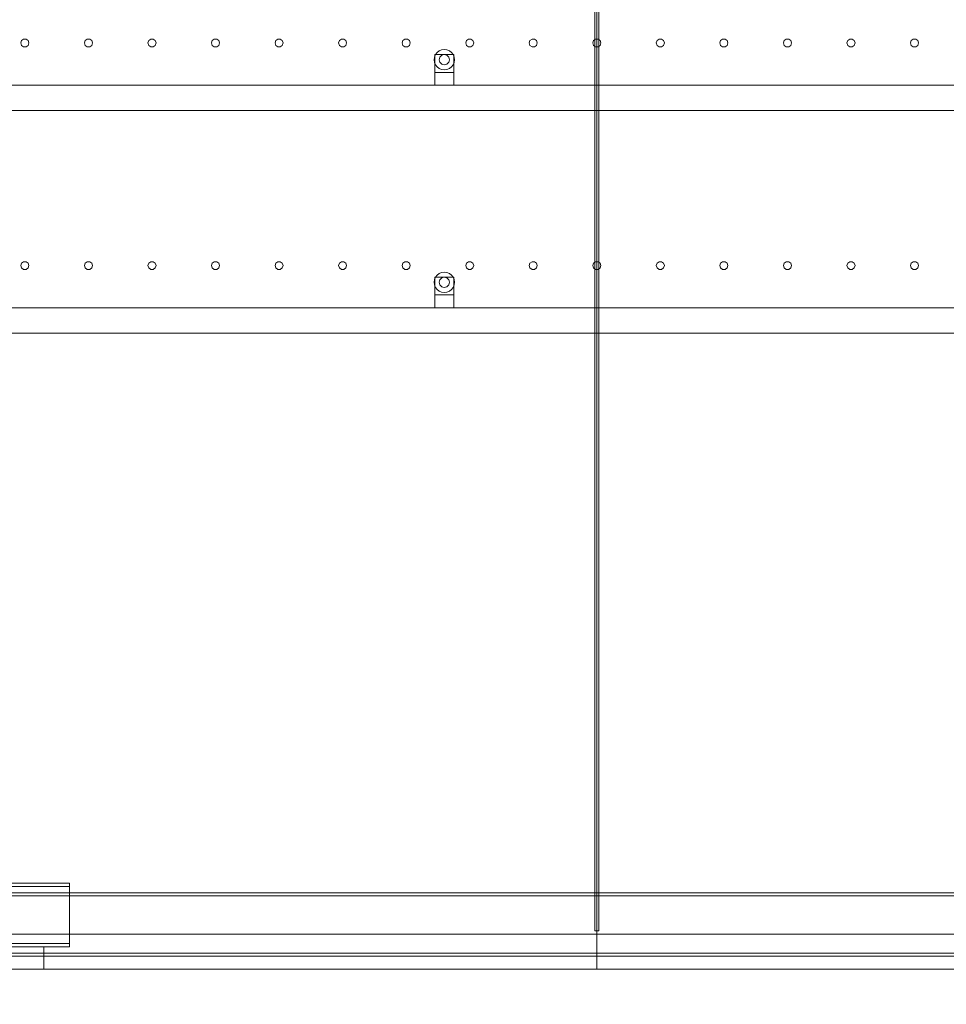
# Model space of a CAD drawing. Header units: millimetres. Extents: x -4395 to 65662, y -65530 to 6847.
# Tile 946 of 1034: x 47553 to 49011, y -55 to 1493. Entities that reach past the tile are written whole.
import ezdxf

# ---------------------------------------------------------------- set-up
doc = ezdxf.new("R2010")
doc.units = ezdxf.units.MM
for name, color, linetype, lineweight in [('COTAS_O', 1, 'Continuous', 0), ('COTAS_P', 1, 'Continuous', 0), ('lateral_secador', 7, 'Continuous', 0)]:
    doc.layers.add(name, color=color, linetype=linetype, lineweight=lineweight)
doc.dimstyles.new('R19_100', dxfattribs={"dimtxt": 250, "dimasz": 150, "dimexe": 150, "dimexo": 80, "dimgap": 100, "dimtad": 1, "dimtih": 1, "dimtoh": 1, "dimdsep": 46, "dimcen": 0.09, "dimadec": 0, "dimazin": 0, "dimtfac": 1, "dimtdec": 4, "dimtofl": 0, "dimtmove": 0, "dimatfit": 3, "dimfxl": 1, "dimtolj": 1, "dimtzin": 0, "dimarcsym": 0})

# ---------------------------------------------------------------- blocks, each defined once
blk = doc.blocks.new('DIM_R33_28')
at = {"layer": 'COTAS_O'}
for p, q in [((40461.1, 0), (40461.1, -900)), ((60461.1, 0), (60461.1, -900)), ((40461.1, -900), (40611.1, -855)), ((60461.1, -900), (60311.1, -855)), ((40461.1, -900), (60461.1, -900)), ((40461.1, -900), (40611.1, -945)), ((60461.1, -900), (60311.1, -945))]:
    blk.add_line(p, q, dxfattribs=at)
blk.add_text('20000 O', height=250, dxfattribs=at).set_placement((50461.1, -800))
blk = doc.blocks.new('DIM_R33_30')
at = {"layer": 'COTAS_P'}
for p, q in [((112.7, 0), (112.7, -2500)), ((65298.1, 0), (65298.1, -2500)), ((112.7, -2500), (262.7, -2455)), ((65298.1, -2500), (65148.1, -2455)), ((112.7, -2500), (65298.1, -2500)), ((112.7, -2500), (262.7, -2545)), ((65298.1, -2500), (65148.1, -2545))]:
    blk.add_line(p, q, dxfattribs=at)
blk.add_text('65185.39 P', height=250, dxfattribs=at).set_placement((32705.4, -2400))

msp = doc.modelspace()

# ---------------------------------------------------------------- linework, layer by layer
at = {"layer": 'lateral_secador'}
for p, q in [((48458.134, 2925), (48458.134, 60)), ((48461.134, 0), (48461.134, 2925)), ((48464.134, 60), (48464.134, 2925)), ((47555.997, 1460.082), (47554.784, 1456.35)), ((47554.784, 1456.35), (47555.997, 1452.618)), ((47559.172, 1462.389), (47555.997, 1460.082)), ((47563.096, 1462.389), (47559.172, 1462.389)), ((47566.271, 1460.082), (47563.096, 1462.389)), ((47567.484, 1456.35), (47566.271, 1460.082)), ((47566.271, 1452.618), (47567.484, 1456.35)), ((47655.997, 1460.082), (47654.784, 1456.35)), ((47654.784, 1456.35), (47655.997, 1452.618)), ((47659.172, 1462.389), (47655.997, 1460.082)), ((47663.096, 1462.389), (47659.172, 1462.389)), ((47666.271, 1460.082), (47663.096, 1462.389)), ((47667.484, 1456.35), (47666.271, 1460.082)), ((47666.271, 1452.618), (47667.484, 1456.35)), ((47755.997, 1460.082), (47754.784, 1456.35)), ((47754.784, 1456.35), (47755.997, 1452.618)), ((47759.172, 1462.389), (47755.997, 1460.082)), ((47763.096, 1462.389), (47759.172, 1462.389)), ((47766.271, 1460.082), (47763.096, 1462.389)), ((47767.484, 1456.35), (47766.271, 1460.082)), ((47766.271, 1452.618), (47767.484, 1456.35)), ((47855.997, 1460.082), (47854.784, 1456.35)), ((47854.784, 1456.35), (47855.997, 1452.618)), ((47859.172, 1462.389), (47855.997, 1460.082)), ((47863.096, 1462.389), (47859.172, 1462.389)), ((47866.271, 1460.082), (47863.096, 1462.389)), ((47867.484, 1456.35), (47866.271, 1460.082)), ((47866.271, 1452.618), (47867.484, 1456.35)), ((47955.997, 1460.082), (47954.784, 1456.35)), ((47954.784, 1456.35), (47955.997, 1452.618)), ((47959.172, 1462.389), (47955.997, 1460.082)), ((47963.096, 1462.389), (47959.172, 1462.389)), ((47966.271, 1460.082), (47963.096, 1462.389)), ((47967.484, 1456.35), (47966.271, 1460.082)), ((47966.271, 1452.618), (47967.484, 1456.35)), ((48055.997, 1460.082), (48054.784, 1456.35)), ((48054.784, 1456.35), (48055.997, 1452.618)), ((48059.172, 1462.389), (48055.997, 1460.082)), ((48063.096, 1462.389), (48059.172, 1462.389)), ((48066.271, 1460.082), (48063.096, 1462.389)), ((48067.484, 1456.35), (48066.271, 1460.082)), ((48066.271, 1452.618), (48067.484, 1456.35)), ((48155.997, 1460.082), (48154.784, 1456.35)), ((48154.784, 1456.35), (48155.997, 1452.618)), ((48159.172, 1462.389), (48155.997, 1460.082)), ((48163.096, 1462.389), (48159.172, 1462.389)), ((48166.271, 1460.082), (48163.096, 1462.389)), ((48167.484, 1456.35), (48166.271, 1460.082)), ((48166.271, 1452.618), (48167.484, 1456.35)), ((48255.997, 1460.082), (48254.784, 1456.35)), ((48254.784, 1456.35), (48255.997, 1452.618)), ((48259.172, 1462.389), (48255.997, 1460.082)), ((48263.096, 1462.389), (48259.172, 1462.389)), ((48266.271, 1460.082), (48263.096, 1462.389)), ((48267.484, 1456.35), (48266.271, 1460.082)), ((48266.271, 1452.618), (48267.484, 1456.35)), ((48355.997, 1460.082), (48354.784, 1456.35)), ((48354.784, 1456.35), (48355.997, 1452.618)), ((48359.172, 1462.389), (48355.997, 1460.082)), ((48363.096, 1462.389), (48359.172, 1462.389)), ((48366.271, 1460.082), (48363.096, 1462.389)), ((48367.484, 1456.35), (48366.271, 1460.082)), ((48366.271, 1452.618), (48367.484, 1456.35)), ((48455.997, 1460.082), (48454.784, 1456.35)), ((48454.784, 1456.35), (48455.997, 1452.618)), ((48459.172, 1462.389), (48455.997, 1460.082)), ((48463.096, 1462.389), (48459.172, 1462.389)), ((48466.271, 1460.082), (48463.096, 1462.389)), ((48467.484, 1456.35), (48466.271, 1460.082)), ((48466.271, 1452.618), (48467.484, 1456.35)), ((48555.997, 1460.082), (48554.784, 1456.35)), ((48554.784, 1456.35), (48555.997, 1452.618)), ((48559.172, 1462.389), (48555.997, 1460.082)), ((48563.096, 1462.389), (48559.172, 1462.389)), ((48566.271, 1460.082), (48563.096, 1462.389)), ((48567.484, 1456.35), (48566.271, 1460.082)), ((48566.271, 1452.618), (48567.484, 1456.35)), ((48655.997, 1460.082), (48654.784, 1456.35)), ((48654.784, 1456.35), (48655.997, 1452.618)), ((48659.172, 1462.389), (48655.997, 1460.082)), ((48663.096, 1462.389), (48659.172, 1462.389)), ((48666.271, 1460.082), (48663.096, 1462.389)), ((48667.484, 1456.35), (48666.271, 1460.082)), ((48666.271, 1452.618), (48667.484, 1456.35)), ((48755.997, 1460.082), (48754.784, 1456.35)), ((48754.784, 1456.35), (48755.997, 1452.618)), ((48759.172, 1462.389), (48755.997, 1460.082)), ((48763.096, 1462.389), (48759.172, 1462.389)), ((48766.271, 1460.082), (48763.096, 1462.389)), ((48767.484, 1456.35), (48766.271, 1460.082)), ((48766.271, 1452.618), (48767.484, 1456.35)), ((48855.997, 1460.082), (48854.784, 1456.35)), ((48854.784, 1456.35), (48855.997, 1452.618)), ((48859.172, 1462.389), (48855.997, 1460.082)), ((48863.096, 1462.389), (48859.172, 1462.389)), ((48866.271, 1460.082), (48863.096, 1462.389)), ((48867.484, 1456.35), (48866.271, 1460.082)), ((48866.271, 1452.618), (48867.484, 1456.35)), ((48955.997, 1460.082), (48954.784, 1456.35)), ((48954.784, 1456.35), (48955.997, 1452.618)), ((48959.172, 1462.389), (48955.997, 1460.082)), ((48963.096, 1462.389), (48959.172, 1462.389)), ((48966.271, 1460.082), (48963.096, 1462.389)), ((48967.484, 1456.35), (48966.271, 1460.082)), ((48966.271, 1452.618), (48967.484, 1456.35)), ((47555.997, 1452.618), (47559.172, 1450.311)), ((47559.172, 1450.311), (47563.096, 1450.311)), ((47563.096, 1450.311), (47566.271, 1452.618)), ((47655.997, 1452.618), (47659.172, 1450.311)), ((47659.172, 1450.311), (47663.096, 1450.311)), ((47663.096, 1450.311), (47666.271, 1452.618)), ((47755.997, 1452.618), (47759.172, 1450.311)), ((47759.172, 1450.311), (47763.096, 1450.311)), ((47763.096, 1450.311), (47766.271, 1452.618)), ((47855.997, 1452.618), (47859.172, 1450.311)), ((47859.172, 1450.311), (47863.096, 1450.311)), ((47863.096, 1450.311), (47866.271, 1452.618)), ((47955.997, 1452.618), (47959.172, 1450.311)), ((47959.172, 1450.311), (47963.096, 1450.311)), ((47963.096, 1450.311), (47966.271, 1452.618)), ((48055.997, 1452.618), (48059.172, 1450.311)), ((48059.172, 1450.311), (48063.096, 1450.311)), ((48063.096, 1450.311), (48066.271, 1452.618)), ((48155.997, 1452.618), (48159.172, 1450.311)), ((48159.172, 1450.311), (48163.096, 1450.311)), ((48163.096, 1450.311), (48166.271, 1452.618)), ((48209.82, 1441.314), (48207.277, 1438)), ((48213.134, 1443.856), (48209.82, 1441.314)), ((48216.993, 1445.455), (48213.134, 1443.856)), ((48221.134, 1446), (48216.993, 1445.455)), ((48225.275, 1445.455), (48221.134, 1446)), ((48229.134, 1443.856), (48225.275, 1445.455)), ((48232.448, 1441.314), (48229.134, 1443.856)), ((48234.99, 1438), (48232.448, 1441.314)), ((48255.997, 1452.618), (48259.172, 1450.311)), ((48259.172, 1450.311), (48263.096, 1450.311)), ((48263.096, 1450.311), (48266.271, 1452.618)), ((48355.997, 1452.618), (48359.172, 1450.311)), ((48359.172, 1450.311), (48363.096, 1450.311)), ((48363.096, 1450.311), (48366.271, 1452.618)), ((48455.997, 1452.618), (48459.172, 1450.311)), ((48459.172, 1450.311), (48463.096, 1450.311)), ((48463.096, 1450.311), (48466.271, 1452.618)), ((48555.997, 1452.618), (48559.172, 1450.311)), ((48559.172, 1450.311), (48563.096, 1450.311)), ((48563.096, 1450.311), (48566.271, 1452.618)), ((48655.997, 1452.618), (48659.172, 1450.311)), ((48659.172, 1450.311), (48663.096, 1450.311)), ((48663.096, 1450.311), (48666.271, 1452.618)), ((48755.997, 1452.618), (48759.172, 1450.311)), ((48759.172, 1450.311), (48763.096, 1450.311)), ((48763.096, 1450.311), (48766.271, 1452.618)), ((48855.997, 1452.618), (48859.172, 1450.311)), ((48859.172, 1450.311), (48863.096, 1450.311)), ((48863.096, 1450.311), (48866.271, 1452.618)), ((48955.997, 1452.618), (48959.172, 1450.311)), ((48959.172, 1450.311), (48963.096, 1450.311)), ((48963.096, 1450.311), (48966.271, 1452.618)), ((48205.679, 1434.141), (48205.134, 1430)), ((48205.134, 1430), (48205.679, 1425.859)), ((48207.277, 1438), (48205.679, 1434.141)), ((48205.679, 1425.859), (48207.277, 1422)), ((48206.134, 1438), (48236.134, 1438)), ((48206.134, 1438), (48206.134, 1410)), ((48213.406, 1432.071), (48213.134, 1430)), ((48213.134, 1430), (48213.406, 1427.929)), ((48214.206, 1434), (48213.406, 1432.071)), ((48213.406, 1427.929), (48214.206, 1426)), ((48215.477, 1435.657), (48214.206, 1434)), ((48214.206, 1426), (48215.477, 1424.343)), ((48217.134, 1436.928), (48215.477, 1435.657)), ((48219.063, 1437.727), (48217.134, 1436.928)), ((48221.134, 1438), (48219.063, 1437.727)), ((48223.204, 1437.727), (48221.134, 1438)), ((48225.134, 1436.928), (48223.204, 1437.727)), ((48226.791, 1435.657), (48225.134, 1436.928)), ((48228.062, 1434), (48226.791, 1435.657)), ((48226.791, 1424.343), (48228.062, 1426)), ((48228.861, 1432.071), (48228.062, 1434)), ((48228.062, 1426), (48228.861, 1427.929)), ((48229.134, 1430), (48228.861, 1432.071)), ((48228.861, 1427.929), (48229.134, 1430)), ((48236.589, 1434.141), (48234.99, 1438)), ((48234.99, 1422), (48236.589, 1425.859)), ((48236.134, 1410), (48236.134, 1438)), ((48237.134, 1430), (48236.589, 1434.141)), ((48236.589, 1425.859), (48237.134, 1430)), ((48206.134, 1410), (48236.134, 1410)), ((48206.134, 1410), (48206.134, 1390)), ((48207.277, 1422), (48209.82, 1418.686)), ((48209.82, 1418.686), (48213.134, 1416.144)), ((48213.134, 1416.144), (48216.993, 1414.545)), ((48215.477, 1424.343), (48217.134, 1423.072)), ((48216.993, 1414.545), (48221.134, 1414)), ((48217.134, 1423.072), (48219.063, 1422.273)), ((48219.063, 1422.273), (48221.134, 1422)), ((48221.134, 1422), (48223.204, 1422.273)), ((48221.134, 1414), (48225.275, 1414.545)), ((48223.204, 1422.273), (48225.134, 1423.072)), ((48225.134, 1423.072), (48226.791, 1424.343)), ((48225.275, 1414.545), (48229.134, 1416.144)), ((48229.134, 1416.144), (48232.448, 1418.686)), ((48232.448, 1418.686), (48234.99, 1422)), ((48236.134, 1390), (48236.134, 1410)), ((40811.134, 1390), (60111.134, 1390)), ((48206.134, 1390), (48236.134, 1390)), ((40811.134, 1350), (60111.134, 1350)), ((47555.997, 1110.082), (47554.784, 1106.35)), ((47554.784, 1106.35), (47555.997, 1102.618)), ((47559.172, 1112.389), (47555.997, 1110.082)), ((47555.997, 1102.618), (47559.172, 1100.311)), ((47563.096, 1112.389), (47559.172, 1112.389)), ((47559.172, 1100.311), (47563.096, 1100.311)), ((47566.271, 1110.082), (47563.096, 1112.389)), ((47563.096, 1100.311), (47566.271, 1102.618)), ((47567.484, 1106.35), (47566.271, 1110.082)), ((47566.271, 1102.618), (47567.484, 1106.35)), ((47655.997, 1110.082), (47654.784, 1106.35)), ((47654.784, 1106.35), (47655.997, 1102.618)), ((47659.172, 1112.389), (47655.997, 1110.082)), ((47655.997, 1102.618), (47659.172, 1100.311)), ((47663.096, 1112.389), (47659.172, 1112.389)), ((47659.172, 1100.311), (47663.096, 1100.311)), ((47666.271, 1110.082), (47663.096, 1112.389)), ((47663.096, 1100.311), (47666.271, 1102.618)), ((47667.484, 1106.35), (47666.271, 1110.082)), ((47666.271, 1102.618), (47667.484, 1106.35)), ((47755.997, 1110.082), (47754.784, 1106.35)), ((47754.784, 1106.35), (47755.997, 1102.618)), ((47759.172, 1112.389), (47755.997, 1110.082)), ((47755.997, 1102.618), (47759.172, 1100.311)), ((47763.096, 1112.389), (47759.172, 1112.389)), ((47759.172, 1100.311), (47763.096, 1100.311)), ((47766.271, 1110.082), (47763.096, 1112.389)), ((47763.096, 1100.311), (47766.271, 1102.618)), ((47767.484, 1106.35), (47766.271, 1110.082)), ((47766.271, 1102.618), (47767.484, 1106.35)), ((47855.997, 1110.082), (47854.784, 1106.35)), ((47854.784, 1106.35), (47855.997, 1102.618)), ((47859.172, 1112.389), (47855.997, 1110.082)), ((47855.997, 1102.618), (47859.172, 1100.311)), ((47863.096, 1112.389), (47859.172, 1112.389)), ((47859.172, 1100.311), (47863.096, 1100.311)), ((47866.271, 1110.082), (47863.096, 1112.389)), ((47863.096, 1100.311), (47866.271, 1102.618)), ((47867.484, 1106.35), (47866.271, 1110.082)), ((47866.271, 1102.618), (47867.484, 1106.35)), ((47955.997, 1110.082), (47954.784, 1106.35)), ((47954.784, 1106.35), (47955.997, 1102.618)), ((47959.172, 1112.389), (47955.997, 1110.082)), ((47955.997, 1102.618), (47959.172, 1100.311)), ((47963.096, 1112.389), (47959.172, 1112.389)), ((47959.172, 1100.311), (47963.096, 1100.311)), ((47966.271, 1110.082), (47963.096, 1112.389)), ((47963.096, 1100.311), (47966.271, 1102.618)), ((47967.484, 1106.35), (47966.271, 1110.082)), ((47966.271, 1102.618), (47967.484, 1106.35)), ((48055.997, 1110.082), (48054.784, 1106.35)), ((48054.784, 1106.35), (48055.997, 1102.618)), ((48059.172, 1112.389), (48055.997, 1110.082)), ((48055.997, 1102.618), (48059.172, 1100.311)), ((48063.096, 1112.389), (48059.172, 1112.389)), ((48059.172, 1100.311), (48063.096, 1100.311)), ((48066.271, 1110.082), (48063.096, 1112.389)), ((48063.096, 1100.311), (48066.271, 1102.618)), ((48067.484, 1106.35), (48066.271, 1110.082)), ((48066.271, 1102.618), (48067.484, 1106.35)), ((48155.997, 1110.082), (48154.784, 1106.35)), ((48154.784, 1106.35), (48155.997, 1102.618)), ((48159.172, 1112.389), (48155.997, 1110.082)), ((48155.997, 1102.618), (48159.172, 1100.311)), ((48163.096, 1112.389), (48159.172, 1112.389)), ((48159.172, 1100.311), (48163.096, 1100.311)), ((48166.271, 1110.082), (48163.096, 1112.389)), ((48163.096, 1100.311), (48166.271, 1102.618)), ((48167.484, 1106.35), (48166.271, 1110.082)), ((48166.271, 1102.618), (48167.484, 1106.35)), ((48255.997, 1110.082), (48254.784, 1106.35)), ((48254.784, 1106.35), (48255.997, 1102.618)), ((48259.172, 1112.389), (48255.997, 1110.082)), ((48255.997, 1102.618), (48259.172, 1100.311)), ((48263.096, 1112.389), (48259.172, 1112.389)), ((48259.172, 1100.311), (48263.096, 1100.311)), ((48266.271, 1110.082), (48263.096, 1112.389)), ((48263.096, 1100.311), (48266.271, 1102.618)), ((48267.484, 1106.35), (48266.271, 1110.082)), ((48266.271, 1102.618), (48267.484, 1106.35)), ((48355.997, 1110.082), (48354.784, 1106.35)), ((48354.784, 1106.35), (48355.997, 1102.618)), ((48359.172, 1112.389), (48355.997, 1110.082)), ((48355.997, 1102.618), (48359.172, 1100.311)), ((48363.096, 1112.389), (48359.172, 1112.389)), ((48359.172, 1100.311), (48363.096, 1100.311)), ((48366.271, 1110.082), (48363.096, 1112.389)), ((48363.096, 1100.311), (48366.271, 1102.618)), ((48367.484, 1106.35), (48366.271, 1110.082)), ((48366.271, 1102.618), (48367.484, 1106.35)), ((48455.997, 1110.082), (48454.784, 1106.35)), ((48454.784, 1106.35), (48455.997, 1102.618)), ((48459.172, 1112.389), (48455.997, 1110.082)), ((48455.997, 1102.618), (48459.172, 1100.311)), ((48463.096, 1112.389), (48459.172, 1112.389)), ((48459.172, 1100.311), (48463.096, 1100.311)), ((48466.271, 1110.082), (48463.096, 1112.389)), ((48463.096, 1100.311), (48466.271, 1102.618)), ((48467.484, 1106.35), (48466.271, 1110.082)), ((48466.271, 1102.618), (48467.484, 1106.35)), ((48555.997, 1110.082), (48554.784, 1106.35)), ((48554.784, 1106.35), (48555.997, 1102.618)), ((48559.172, 1112.389), (48555.997, 1110.082)), ((48555.997, 1102.618), (48559.172, 1100.311)), ((48563.096, 1112.389), (48559.172, 1112.389)), ((48559.172, 1100.311), (48563.096, 1100.311)), ((48566.271, 1110.082), (48563.096, 1112.389)), ((48563.096, 1100.311), (48566.271, 1102.618)), ((48567.484, 1106.35), (48566.271, 1110.082)), ((48566.271, 1102.618), (48567.484, 1106.35)), ((48655.997, 1110.082), (48654.784, 1106.35)), ((48654.784, 1106.35), (48655.997, 1102.618)), ((48659.172, 1112.389), (48655.997, 1110.082)), ((48655.997, 1102.618), (48659.172, 1100.311)), ((48663.096, 1112.389), (48659.172, 1112.389)), ((48659.172, 1100.311), (48663.096, 1100.311)), ((48666.271, 1110.082), (48663.096, 1112.389)), ((48663.096, 1100.311), (48666.271, 1102.618)), ((48667.484, 1106.35), (48666.271, 1110.082)), ((48666.271, 1102.618), (48667.484, 1106.35)), ((48755.997, 1110.082), (48754.784, 1106.35)), ((48754.784, 1106.35), (48755.997, 1102.618)), ((48759.172, 1112.389), (48755.997, 1110.082)), ((48755.997, 1102.618), (48759.172, 1100.311)), ((48763.096, 1112.389), (48759.172, 1112.389)), ((48759.172, 1100.311), (48763.096, 1100.311)), ((48766.271, 1110.082), (48763.096, 1112.389)), ((48763.096, 1100.311), (48766.271, 1102.618)), ((48767.484, 1106.35), (48766.271, 1110.082)), ((48766.271, 1102.618), (48767.484, 1106.35)), ((48855.997, 1110.082), (48854.784, 1106.35)), ((48854.784, 1106.35), (48855.997, 1102.618)), ((48859.172, 1112.389), (48855.997, 1110.082)), ((48855.997, 1102.618), (48859.172, 1100.311)), ((48863.096, 1112.389), (48859.172, 1112.389)), ((48859.172, 1100.311), (48863.096, 1100.311)), ((48866.271, 1110.082), (48863.096, 1112.389)), ((48863.096, 1100.311), (48866.271, 1102.618)), ((48867.484, 1106.35), (48866.271, 1110.082)), ((48866.271, 1102.618), (48867.484, 1106.35)), ((48955.997, 1110.082), (48954.784, 1106.35)), ((48954.784, 1106.35), (48955.997, 1102.618)), ((48959.172, 1112.389), (48955.997, 1110.082)), ((48955.997, 1102.618), (48959.172, 1100.311)), ((48963.096, 1112.389), (48959.172, 1112.389)), ((48959.172, 1100.311), (48963.096, 1100.311)), ((48966.271, 1110.082), (48963.096, 1112.389)), ((48963.096, 1100.311), (48966.271, 1102.618)), ((48967.484, 1106.35), (48966.271, 1110.082)), ((48966.271, 1102.618), (48967.484, 1106.35)), ((48205.679, 1084.141), (48205.134, 1080)), ((48207.277, 1088), (48205.679, 1084.141)), ((48206.134, 1088), (48236.134, 1088)), ((48206.134, 1088), (48206.134, 1060)), ((48209.82, 1091.314), (48207.277, 1088)), ((48213.134, 1093.856), (48209.82, 1091.314)), ((48216.993, 1095.455), (48213.134, 1093.856)), ((48214.206, 1084), (48213.406, 1082.071)), ((48215.477, 1085.657), (48214.206, 1084)), ((48217.134, 1086.928), (48215.477, 1085.657)), ((48221.134, 1096), (48216.993, 1095.455)), ((48219.063, 1087.727), (48217.134, 1086.928)), ((48221.134, 1088), (48219.063, 1087.727)), ((48225.275, 1095.455), (48221.134, 1096)), ((48223.204, 1087.727), (48221.134, 1088)), ((48225.134, 1086.928), (48223.204, 1087.727)), ((48226.791, 1085.657), (48225.134, 1086.928)), ((48229.134, 1093.856), (48225.275, 1095.455)), ((48228.062, 1084), (48226.791, 1085.657)), ((48228.861, 1082.071), (48228.062, 1084)), ((48232.448, 1091.314), (48229.134, 1093.856)), ((48234.99, 1088), (48232.448, 1091.314)), ((48236.589, 1084.141), (48234.99, 1088)), ((48236.134, 1060), (48236.134, 1088)), ((48237.134, 1080), (48236.589, 1084.141)), ((48205.134, 1080), (48205.679, 1075.859)), ((48205.679, 1075.859), (48207.277, 1072)), ((48207.277, 1072), (48209.82, 1068.686)), ((48209.82, 1068.686), (48213.134, 1066.144)), ((48213.406, 1082.071), (48213.134, 1080)), ((48213.134, 1080), (48213.406, 1077.929)), ((48213.406, 1077.929), (48214.206, 1076)), ((48214.206, 1076), (48215.477, 1074.343)), ((48215.477, 1074.343), (48217.134, 1073.072)), ((48217.134, 1073.072), (48219.063, 1072.273)), ((48219.063, 1072.273), (48221.134, 1072)), ((48221.134, 1072), (48223.204, 1072.273)), ((48223.204, 1072.273), (48225.134, 1073.072)), ((48225.134, 1073.072), (48226.791, 1074.343)), ((48226.791, 1074.343), (48228.062, 1076)), ((48228.062, 1076), (48228.861, 1077.929)), ((48229.134, 1080), (48228.861, 1082.071)), ((48228.861, 1077.929), (48229.134, 1080)), ((48229.134, 1066.144), (48232.448, 1068.686)), ((48232.448, 1068.686), (48234.99, 1072)), ((48234.99, 1072), (48236.589, 1075.859)), ((48236.589, 1075.859), (48237.134, 1080)), ((48206.134, 1060), (48236.134, 1060)), ((48206.134, 1060), (48206.134, 1040)), ((48213.134, 1066.144), (48216.993, 1064.545)), ((48216.993, 1064.545), (48221.134, 1064)), ((48221.134, 1064), (48225.275, 1064.545)), ((48225.275, 1064.545), (48229.134, 1066.144)), ((48236.134, 1040), (48236.134, 1060)), ((40811.134, 1040), (60111.134, 1040)), ((48206.134, 1040), (48236.134, 1040)), ((40811.134, 1000), (60111.134, 1000)), ((46141.134, 135), (47631.134, 135)), ((46141.134, 130), (47631.134, 130)), ((47631.134, 130), (47631.134, 135)), ((47631.134, 40), (47631.134, 130)), ((40461.134, 120), (60461.134, 120)), ((40461.134, 115), (60461.134, 115)), ((40461.134, 55), (60461.134, 55)), ((48458.134, 60), (48464.134, 60)), ((46141.134, 40), (47631.134, 40)), ((46141.134, 35), (47631.134, 35)), ((47431.134, 35), (47591.134, 35)), ((47591.134, 0), (47591.134, 35)), ((47631.134, 35), (47631.134, 40)), ((40461.134, 25), (60461.134, 25)), ((40461.134, 20), (60461.134, 20)), ((40461.134, 0), (60461.134, 0)), ((47431.134, 0), (47591.134, 0)), ((47461.134, 0), (48461.134, 0)), ((48461.134, 0), (49461.134, 0))]:
    msp.add_line(p, q, dxfattribs=at)

# ---------------------------------------------------------------- dimensions: what is measured, and where the dimension line sits
at = {"layer": 'COTAS_O'}
dim = msp.add_aligned_dim(p1=(40461.134, 0), p2=(60461.134, 0), distance=-900, text='<> O', dimstyle='R19_100', dxfattribs=at)
dim.commit()
dim.dimension.update_dxf_attribs({"geometry": 'DIM_R33_28', "text_midpoint": (50461.134, -900)})
at = {"layer": 'COTAS_P'}
dim = msp.add_aligned_dim(p1=(112.7, 0), p2=(65298.0949, 0), distance=-2500, text='<> P', dimstyle='R19_100', dxfattribs=at)
dim.commit()
dim.dimension.update_dxf_attribs({"geometry": 'DIM_R33_30', "text_midpoint": (32705.3975, -2500)})

doc.saveas('drawing.dxf')
